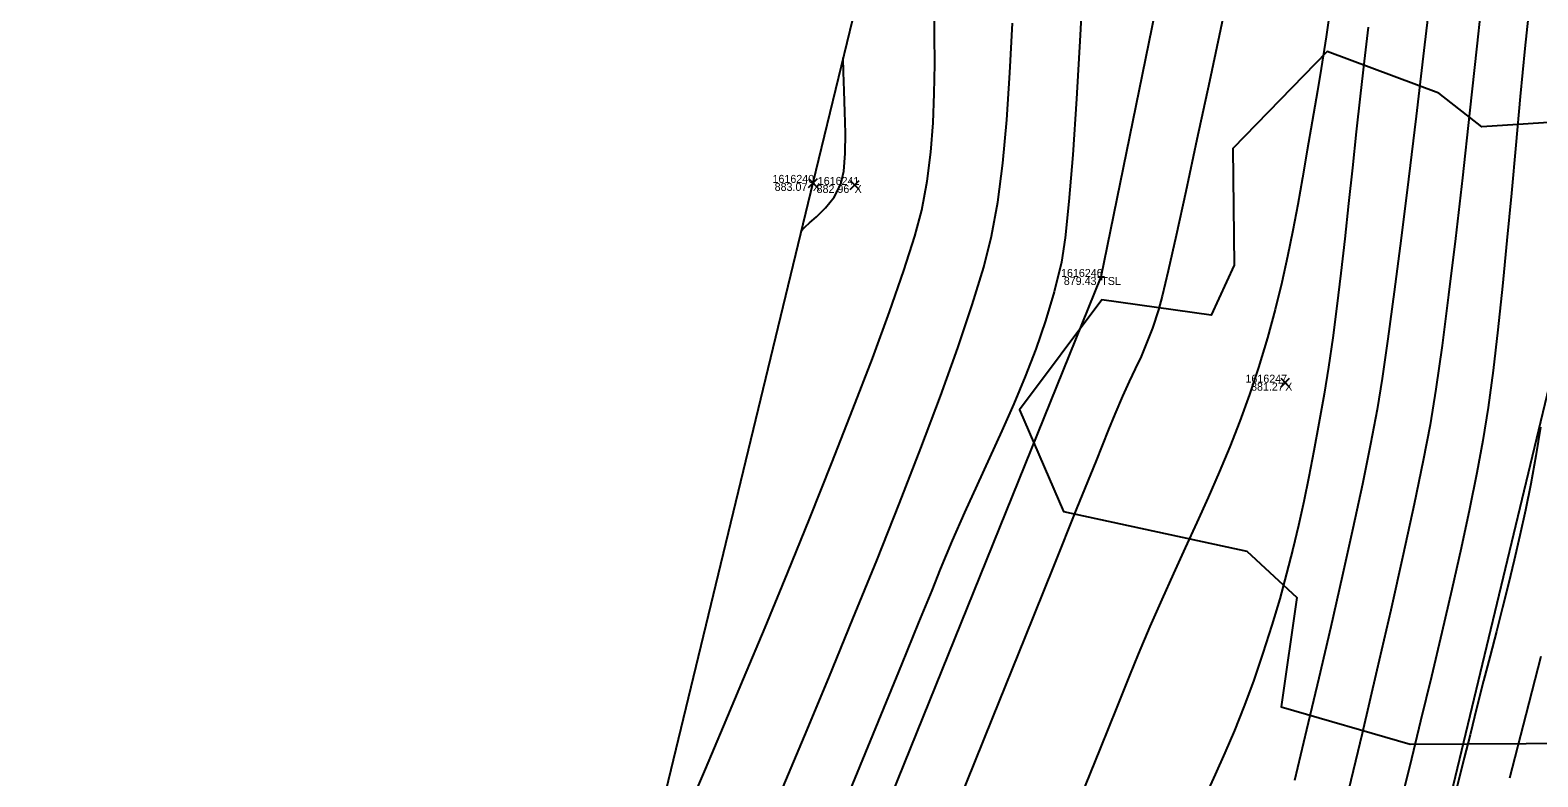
# Model space of a CAD drawing. Extents: x 1957117 to 1971063, y 701601 to 715861.
# Drawn here: x 1963273 to 1963339, y 706169.4 to 706202.1 of the extents above; entities that cross this region are included whole.
import ezdxf

# ---------------------------------------------------------------- set-up
doc = ezdxf.new("R2010")
doc.units = 0
for name, color, linetype in [('AP_X_Lights', 7, 'Continuous'), ('DT_X_Break_Line', 7, 'Continuous'), ('DT_X_Contour_Major', 7, 'Continuous'), ('DT_X_Contour_Minor', 7, 'Continuous'), ('DT_X_TIN_Hull', 7, 'Continuous'), ('HY_X_Water_Edge', 7, 'Continuous'), ('PV_P_Drive', 7, 'Continuous'), ('PV_P_Shoulder', 7, 'Continuous'), ('RS_Raster1', 7, 'Continuous'), ('RW_X_Esmt_RR', 7, 'Continuous'), ('SC_Scratch1', 7, 'Continuous'), ('SC_Shading5', 7, 'Continuous'), ('VG_X_Tree_Line_Rt', 7, 'Continuous')]:
    doc.layers.add(name, color=color, linetype=linetype)

msp = doc.modelspace()

# ---------------------------------------------------------------- linework, layer by layer
at = {"layer": 'AP_X_Lights'}
for p, q in [((1963307.103, 706195.22), (1963307.491, 706195.61)), ((1963307.103, 706195.61), (1963307.491, 706195.22)), ((1963308.924, 706195.131), (1963309.312, 706195.521)), ((1963308.924, 706195.521), (1963309.312, 706195.131)), ((1963327.781, 706186.469), (1963328.169, 706186.859)), ((1963327.781, 706186.859), (1963328.169, 706186.469))]:
    msp.add_line(p, q, dxfattribs=at)
at = {"layer": 'DT_X_Break_Line'}
msp.add_lwpolyline([(1963218.329, 705756.178), (1963229.265, 705808.356), (1963234.8, 705853.147), (1963240.079, 705903.468), (1963258.033, 705954.684), (1963270.287, 705999.321), (1963276.323, 706049.345), (1963291.502, 706096.678), (1963290.138, 706117.655), (1963319.921, 706191.295), (1963330.374, 706242.631), (1963344.413, 706289.409), (1963345.772, 706340.009), (1963383.117, 706434.704), (1963392.11, 706487.426), (1963408.164, 706535.687), (1963423.633, 706582.721), (1963435.242, 706630.63), (1963443.084, 706680.696), (1963464.732, 706726.815), (1963480.654, 706774.214), (1963508.465, 706799.669), (1963511.002, 706809.48)], dxfattribs=at)
at = {"layer": 'DT_X_Contour_Major'}
for points in [[(1963319.152, 706204.939), (1963318.995, 706201.884), (1963318.834, 706199.099), (1963318.671, 706196.647), (1963318.506, 706194.594), (1963318.34, 706193.006), (1963318.173, 706191.947), (1963317.854, 706190.637), (1963317.478, 706189.37), (1963317.054, 706188.137), (1963316.588, 706186.93), (1963316.09, 706185.741), (1963315.567, 706184.56), (1963315.028, 706183.379), (1963314.481, 706182.19), (1963313.933, 706180.984), (1963313.393, 706179.753), (1963312.87, 706178.489), (1963312.495, 706177.56), (1963311.922, 706176.155), (1963311.173, 706174.324), (1963310.269, 706172.117), (1963309.231, 706169.585), (1963308.08, 706166.78)], [(1963319.152, 706204.939), (1963318.995, 706201.884), (1963318.834, 706199.099), (1963318.671, 706196.647), (1963318.506, 706194.594), (1963318.34, 706193.006), (1963318.173, 706191.947), (1963317.854, 706190.637), (1963317.478, 706189.37), (1963317.054, 706188.137), (1963316.588, 706186.93), (1963316.09, 706185.741), (1963315.567, 706184.56), (1963315.028, 706183.379), (1963314.481, 706182.19), (1963313.933, 706180.984), (1963313.393, 706179.753), (1963312.87, 706178.489), (1963312.495, 706177.56), (1963311.922, 706176.155), (1963311.173, 706174.324), (1963310.269, 706172.117), (1963309.231, 706169.585), (1963308.08, 706166.78)], [(1963338.684, 706203.363), (1963338.471, 706201.303), (1963338.267, 706199.197), (1963338.07, 706197.074), (1963337.876, 706194.963), (1963337.683, 706192.891), (1963337.488, 706190.888), (1963337.288, 706188.983), (1963337.081, 706187.203), (1963336.863, 706185.579), (1963336.633, 706184.137), (1963336.365, 706182.711), (1963336.042, 706181.129), (1963335.674, 706179.418), (1963335.267, 706177.607), (1963334.831, 706175.72), (1963334.373, 706173.787), (1963333.902, 706171.833), (1963333.425, 706169.886), (1963332.951, 706167.972)], [(1963338.684, 706203.363), (1963338.471, 706201.303), (1963338.267, 706199.197), (1963338.07, 706197.074), (1963337.876, 706194.963), (1963337.683, 706192.891), (1963337.488, 706190.888), (1963337.288, 706188.983), (1963337.081, 706187.203), (1963336.863, 706185.579), (1963336.633, 706184.137), (1963336.365, 706182.711), (1963336.042, 706181.129), (1963335.674, 706179.418), (1963335.267, 706177.607), (1963334.831, 706175.72), (1963334.373, 706173.787), (1963333.902, 706171.833), (1963333.425, 706169.886), (1963332.951, 706167.972)], [(1963325.247, 706202.612), (1963324.658, 706199.854), (1963324.111, 706197.312), (1963323.619, 706195.043), (1963323.193, 706193.106), (1963322.844, 706191.558), (1963322.585, 706190.454), (1963322.427, 706189.854), (1963322.159, 706189.049), (1963321.907, 706188.389), (1963321.661, 706187.817), (1963321.41, 706187.277), (1963321.142, 706186.713), (1963320.845, 706186.066), (1963320.51, 706185.282), (1963320.236, 706184.608), (1963319.675, 706183.217), (1963318.855, 706181.185), (1963317.809, 706178.589), (1963316.566, 706175.502), (1963315.156, 706172.002), (1963313.61, 706168.163)], [(1963325.247, 706202.612), (1963324.658, 706199.854), (1963324.111, 706197.312), (1963323.619, 706195.043), (1963323.193, 706193.106), (1963322.844, 706191.558), (1963322.585, 706190.454), (1963322.427, 706189.854), (1963322.159, 706189.049), (1963321.907, 706188.389), (1963321.661, 706187.817), (1963321.41, 706187.277), (1963321.142, 706186.713), (1963320.845, 706186.066), (1963320.51, 706185.282), (1963320.236, 706184.608), (1963319.675, 706183.217), (1963318.855, 706181.185), (1963317.809, 706178.589), (1963316.566, 706175.502), (1963315.156, 706172.002), (1963313.61, 706168.163)]]:
    msp.add_lwpolyline(points, dxfattribs=at)
at = {"layer": 'DT_X_Contour_Minor'}
for points in [[(1963334.388, 706204.174), (1963334.044, 706201.214), (1963333.704, 706198.331), (1963333.371, 706195.575), (1963333.052, 706192.998), (1963332.749, 706190.65), (1963332.47, 706188.582), (1963332.217, 706186.846), (1963331.995, 706185.491), (1963331.711, 706183.978), (1963331.354, 706182.223), (1963330.937, 706180.273), (1963330.472, 706178.175), (1963329.972, 706175.974), (1963329.448, 706173.719), (1963328.912, 706171.456), (1963328.376, 706169.231)], [(1963334.388, 706204.174), (1963334.044, 706201.214), (1963333.704, 706198.331), (1963333.371, 706195.575), (1963333.052, 706192.998), (1963332.749, 706190.65), (1963332.47, 706188.582), (1963332.217, 706186.846), (1963331.995, 706185.491), (1963331.711, 706183.978), (1963331.354, 706182.223), (1963330.937, 706180.273), (1963330.472, 706178.175), (1963329.972, 706175.974), (1963329.448, 706173.719), (1963328.912, 706171.456), (1963328.376, 706169.231)], [(1963336.691, 706204.399), (1963336.37, 706201.405), (1963336.05, 706198.47), (1963335.734, 706195.644), (1963335.426, 706192.974), (1963335.127, 706190.508), (1963334.84, 706188.294), (1963334.568, 706186.38), (1963334.314, 706184.814), (1963334.016, 706183.249), (1963333.621, 706181.34), (1963333.142, 706179.14), (1963332.594, 706176.699), (1963331.988, 706174.069), (1963331.34, 706171.302), (1963330.663, 706168.45)], [(1963336.691, 706204.399), (1963336.37, 706201.405), (1963336.05, 706198.47), (1963335.734, 706195.644), (1963335.426, 706192.974), (1963335.127, 706190.508), (1963334.84, 706188.294), (1963334.568, 706186.38), (1963334.314, 706184.814), (1963334.016, 706183.249), (1963333.621, 706181.34), (1963333.142, 706179.14), (1963332.594, 706176.699), (1963331.988, 706174.069), (1963331.34, 706171.302), (1963330.663, 706168.45)], [(1963330.021, 706203.547), (1963329.766, 706201.814), (1963329.553, 706200.433), (1963329.388, 706199.449), (1963329.152, 706198.109), (1963328.935, 706196.845), (1963328.729, 706195.639), (1963328.524, 706194.475), (1963328.311, 706193.333), (1963328.081, 706192.195), (1963327.825, 706191.045), (1963327.534, 706189.863), (1963327.198, 706188.632), (1963326.809, 706187.334), (1963326.414, 706186.139), (1963325.992, 706184.98), (1963325.547, 706183.849), (1963325.082, 706182.737), (1963324.599, 706181.636), (1963324.104, 706180.537), (1963323.598, 706179.431), (1963323.085, 706178.309), (1963322.569, 706177.164), (1963322.053, 706175.987), (1963321.54, 706174.769), (1963321.16, 706173.838), (1963320.597, 706172.446), (1963319.87, 706170.644), (1963319.001, 706168.483)], [(1963330.021, 706203.547), (1963329.766, 706201.814), (1963329.553, 706200.433), (1963329.388, 706199.449), (1963329.152, 706198.109), (1963328.935, 706196.845), (1963328.729, 706195.639), (1963328.524, 706194.475), (1963328.311, 706193.333), (1963328.081, 706192.195), (1963327.825, 706191.045), (1963327.534, 706189.863), (1963327.198, 706188.632), (1963326.809, 706187.334), (1963326.414, 706186.139), (1963325.992, 706184.98), (1963325.547, 706183.849), (1963325.082, 706182.737), (1963324.599, 706181.636), (1963324.104, 706180.537), (1963323.598, 706179.431), (1963323.085, 706178.309), (1963322.569, 706177.164), (1963322.053, 706175.987), (1963321.54, 706174.769), (1963321.16, 706173.838), (1963320.597, 706172.446), (1963319.87, 706170.644), (1963319.001, 706168.483)], [(1963301.914, 706168.167), (1963302.589, 706169.74), (1963303.379, 706171.599), (1963304.258, 706173.687), (1963305.198, 706175.944), (1963306.174, 706178.313), (1963307.158, 706180.734), (1963308.125, 706183.149), (1963309.047, 706185.5), (1963309.898, 706187.727), (1963310.652, 706189.771), (1963311.282, 706191.575), (1963311.761, 706193.08), (1963312.063, 706194.227), (1963312.296, 706195.494), (1963312.455, 706196.767), (1963312.555, 706198.044), (1963312.608, 706199.325), (1963312.626, 706200.61), (1963312.621, 706201.899), (1963312.607, 706203.19)], [(1963301.914, 706168.167), (1963302.589, 706169.74), (1963303.379, 706171.599), (1963304.258, 706173.687), (1963305.198, 706175.944), (1963306.174, 706178.313), (1963307.158, 706180.734), (1963308.125, 706183.149), (1963309.047, 706185.5), (1963309.898, 706187.727), (1963310.652, 706189.771), (1963311.282, 706191.575), (1963311.761, 706193.08), (1963312.063, 706194.227), (1963312.296, 706195.494), (1963312.455, 706196.767), (1963312.555, 706198.044), (1963312.608, 706199.325), (1963312.626, 706200.61), (1963312.621, 706201.899), (1963312.607, 706203.19)], [(1963305.869, 706168.682), (1963306.92, 706171.181), (1963307.987, 706173.74), (1963309.049, 706176.319), (1963310.088, 706178.882), (1963311.086, 706181.388), (1963312.022, 706183.799), (1963312.878, 706186.077), (1963313.635, 706188.184), (1963314.273, 706190.08), (1963314.774, 706191.727), (1963315.118, 706193.087), (1963315.385, 706194.566), (1963315.604, 706196.273), (1963315.781, 706198.172), (1963315.921, 706200.23), (1963316.03, 706202.411)], [(1963305.869, 706168.682), (1963306.92, 706171.181), (1963307.987, 706173.74), (1963309.049, 706176.319), (1963310.088, 706178.882), (1963311.086, 706181.388), (1963312.022, 706183.799), (1963312.878, 706186.077), (1963313.635, 706188.184), (1963314.273, 706190.08), (1963314.774, 706191.727), (1963315.118, 706193.087), (1963315.385, 706194.566), (1963315.604, 706196.273), (1963315.781, 706198.172), (1963315.921, 706200.23), (1963316.03, 706202.411)], [(1963331.6, 706202.235), (1963331.424, 706200.748), (1963331.252, 706199.215), (1963331.083, 706197.654), (1963330.916, 706196.08), (1963330.749, 706194.512), (1963330.582, 706192.966), (1963330.411, 706191.46), (1963330.237, 706190.009), (1963330.057, 706188.633), (1963329.871, 706187.346), (1963329.677, 706186.167), (1963329.446, 706184.877), (1963329.226, 706183.677), (1963329.01, 706182.547), (1963328.79, 706181.466), (1963328.559, 706180.413), (1963328.311, 706179.365), (1963328.037, 706178.302), (1963327.732, 706177.203), (1963327.387, 706176.046), (1963326.995, 706174.81), (1963326.58, 706173.588), (1963326.166, 706172.471), (1963325.75, 706171.434), (1963325.331, 706170.45), (1963324.904, 706169.494), (1963324.468, 706168.542)], [(1963331.6, 706202.235), (1963331.424, 706200.748), (1963331.252, 706199.215), (1963331.083, 706197.654), (1963330.916, 706196.08), (1963330.749, 706194.512), (1963330.582, 706192.966), (1963330.411, 706191.46), (1963330.237, 706190.009), (1963330.057, 706188.633), (1963329.871, 706187.346), (1963329.677, 706186.167), (1963329.446, 706184.877), (1963329.226, 706183.677), (1963329.01, 706182.547), (1963328.79, 706181.466), (1963328.559, 706180.413), (1963328.311, 706179.365), (1963328.037, 706178.302), (1963327.732, 706177.203), (1963327.387, 706176.046), (1963326.995, 706174.81), (1963326.58, 706173.588), (1963326.166, 706172.471), (1963325.75, 706171.434), (1963325.331, 706170.45), (1963324.904, 706169.494), (1963324.468, 706168.542)], [(1963306.79, 706193.318), (1963306.839, 706193.372), (1963306.951, 706193.485), (1963307.149, 706193.664), (1963307.45, 706193.929), (1963307.849, 706194.317), (1963308.222, 706194.786), (1963308.517, 706195.355), (1963308.646, 706195.927), (1963308.706, 706196.696), (1963308.717, 706197.589), (1963308.696, 706198.53), (1963308.661, 706199.445), (1963308.631, 706200.259), (1963308.624, 706200.899)], [(1963306.79, 706193.318), (1963306.839, 706193.372), (1963306.951, 706193.485), (1963307.149, 706193.664), (1963307.45, 706193.929), (1963307.849, 706194.317), (1963308.222, 706194.786), (1963308.517, 706195.355), (1963308.646, 706195.927), (1963308.706, 706196.696), (1963308.717, 706197.589), (1963308.696, 706198.53), (1963308.661, 706199.445), (1963308.631, 706200.259), (1963308.624, 706200.899)], [(1963339.15, 706184.718), (1963338.951, 706183.461), (1963338.724, 706182.233), (1963338.49, 706181.073), (1963338.251, 706179.965), (1963338.005, 706178.896), (1963337.752, 706177.85), (1963337.492, 706176.812), (1963337.224, 706175.769), (1963336.948, 706174.705), (1963336.663, 706173.606), (1963336.37, 706172.457), (1963336.067, 706171.244), (1963335.814, 706170.23), (1963335.486, 706168.934)], [(1963339.15, 706184.718), (1963338.951, 706183.461), (1963338.724, 706182.233), (1963338.49, 706181.073), (1963338.251, 706179.965), (1963338.005, 706178.896), (1963337.752, 706177.85), (1963337.492, 706176.812), (1963337.224, 706175.769), (1963336.948, 706174.705), (1963336.663, 706173.606), (1963336.37, 706172.457), (1963336.067, 706171.244), (1963335.814, 706170.23), (1963335.486, 706168.934)], [(1963339.16, 706174.663), (1963338.505, 706172.12), (1963337.789, 706169.335)], [(1963339.16, 706174.663), (1963338.505, 706172.12), (1963337.789, 706169.335)]]:
    msp.add_lwpolyline(points, dxfattribs=at)
at = {"layer": 'DT_X_TIN_Hull'}
msp.add_lwpolyline([(1963495.509, 706817.37), (1963480.654, 706774.214), (1963464.732, 706726.815), (1963443.084, 706680.696), (1963439.989, 706681.954), (1963422.341, 706634.767), (1963409.759, 706587.541), (1963383.299, 706489.662), (1963371.06, 706438.048), (1963369.543, 706438.68), (1963344.28, 706340.158), (1963318.949, 706243.571), (1963307.297, 706195.415), (1963288.342, 706117.136), (1963272.445, 706050.395), (1963261.075, 706002.095), (1963254.734, 705951.873), (1963238.207, 705904.757)], dxfattribs=at)
at = {"layer": 'HY_X_Water_Edge'}
msp.add_spline([(1963191.723, 701994.048), (1963062.047, 702441.167), (1962863.491, 703169.356), (1962827.53, 703438.691), (1962823.213, 703537.412), (1962817.962, 703593.874), (1962817.97, 703697.316), (1962828.582, 703804.235), (1962836.461, 703844.734), (1962850.687, 703896.004), (1962867.251, 703938.846), (1962873.848, 703992.355), (1962884.135, 704091.371), (1962891.241, 704140.854), (1962897.382, 704180.529), (1962905.467, 704230.979), (1962943.949, 704328.022), (1962948.537, 704378.842), (1962964.114, 704426.264), (1963004.885, 704570.73), (1963042.054, 704716.522), (1963062.038, 704814.417), (1963072.171, 704860.237), (1963090.023, 704956.798), (1963107.066, 705031.783), (1963133.773, 705105.742), (1963148.685, 705206.74), (1963175.48, 705301.059), (1963191.635, 705353.417), (1963210.988, 705447.286), (1963219.532, 705497.27), (1963230.124, 705549.475), (1963251.052, 705591.159), (1963275.289, 705693.429), (1963292.982, 705784.032), (1963302.841, 705839.645), (1963335.126, 705936.766), (1963359.752, 706046.75), (1963389.133, 706177.299), (1963417.827, 706273.456), (1963475.868, 706451.902), (1963533.782, 706640.53), (1963553.86, 706696.984), (1963580.184, 706715.425), (1963609.172, 706718.73), (1963617.062, 706714.691), (1963619.447, 706694.678), (1963564.282, 706533.07), (1963531.853, 706395.229), (1963434.4, 706006.96), (1963354.09, 705679.186), (1963237.513, 705206.07), (1963167.369, 704892.962), (1963059.145, 704434.176), (1962907.914, 703908.742), (1962877.458, 703703.326), (1962898.357, 703412.121), (1962942.65, 703052.267), (1963048.963, 702674.866), (1963191.468, 702189.666), (1963245.396, 702019.832)], degree=3, dxfattribs=at)
at = {"layer": 'PV_P_Drive'}
for p, q in [((1963319.921, 706191.441), (1963319.921, 706191.149)), ((1963319.775, 706191.295), (1963320.067, 706191.295)), ((1963319.921, 706191.295), (1963319.921, 706191.295))]:
    msp.add_line(p, q, dxfattribs=at)
at = {"layer": 'RW_X_Esmt_RR'}
msp.add_lwpolyline([(1962866.45, 704268.068), (1963123.345, 705337.727), (1963135.496, 705336.937), (1963400.797, 706441.601)], dxfattribs=at)
at = {"layer": 'SC_Shading5'}
for points in [[(1963026.912, 704294.121), (1963138.818, 704737.794), (1963251.679, 705213.963), (1963374.306, 705730.111), (1963454.783, 706045.593), (1963517.244, 706296.713), (1963562.763, 706479.256), (1963580.13, 706553.799), (1963589.678, 706586.994)], [(1963609.915, 706579.703), (1963587.283, 706499.153), (1963552.056, 706354.005), (1963480.911, 706069.234), (1963357.401, 705576.869), (1963272.751, 705226.931), (1963210.247, 704956.481), (1963044.97, 704288.881)]]:
    msp.add_spline(points, degree=3, dxfattribs=at)
at = {"layer": 'VG_X_Tree_Line_Rt'}
msp.add_lwpolyline([(1963340.646, 706198.133), (1963336.585, 706197.875), (1963334.703, 706199.343), (1963329.805, 706201.17), (1963325.685, 706196.923), (1963325.743, 706191.81), (1963324.729, 706189.62), (1963319.946, 706190.296), (1963316.344, 706185.473), (1963318.267, 706181.025), (1963326.3, 706179.283), (1963328.487, 706177.249), (1963327.8, 706172.47), (1963333.447, 706170.831), (1963341.061, 706170.867)], dxfattribs=at)

# ---------------------------------------------------------------- texts
at = {"layer": 'PV_P_Shoulder'}
for s, p in [('883.07', (1963305.619, 706195.065)), ('882.96', (1963307.456, 706194.976)), ('879.43', (1963318.279, 706190.945)), ('881.27', (1963326.479, 706186.314))]:
    msp.add_text(s, height=0.35, dxfattribs=at).set_placement(p)
at = {"layer": 'RS_Raster1'}
for s, p in [('1616240', (1963305.525, 706195.415)), ('1616241', (1963307.508, 706195.326)), ('1616246', (1963318.158, 706191.295)), ('1616247', (1963326.234, 706186.664))]:
    msp.add_text(s, height=0.35, dxfattribs=at).set_placement(p)
at = {"layer": 'SC_Scratch1'}
for s, p in [('X', (1963307.297, 706195.065)), ('X', (1963309.118, 706194.976)), ('TSL', (1963319.921, 706190.945)), ('X', (1963327.975, 706186.314))]:
    msp.add_text(s, height=0.35, dxfattribs=at).set_placement(p)

doc.saveas('drawing.dxf')
